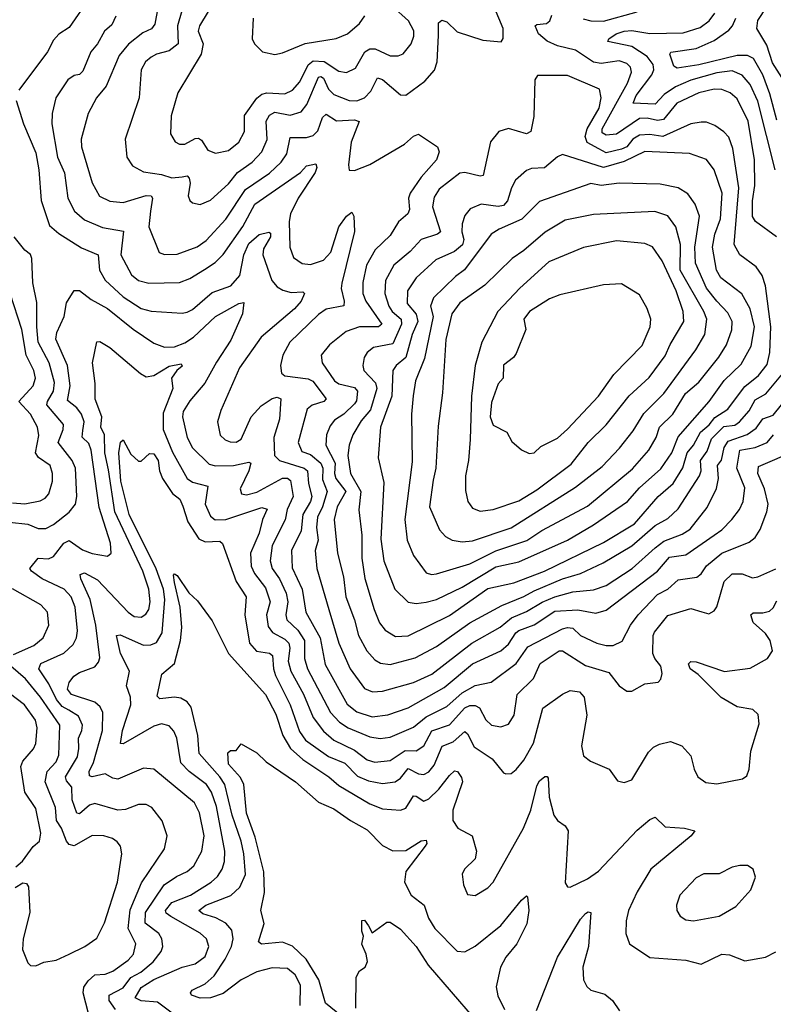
# Model space of a CAD drawing. Extents: x 1550320 to 1685906, y 509093 to 640511.
# Tile 400 of 532: x 1661673 to 1664605, y 566200 to 570029. Entities that reach past the tile are written whole.
import ezdxf

# ---------------------------------------------------------------- set-up
doc = ezdxf.new("R2010")
doc.units = 0

msp = doc.modelspace()

# ---------------------------------------------------------------- linework, layer by layer
at = {"layer": '0CON20XD'}
for points in [[(1661944.5, 570115), (1661865, 569998.8), (1661825, 569972.9), (1661805, 569949.4), (1661781.2, 569905), (1661670, 569755)], [(1662318.4, 570115), (1662287, 570005), (1662289.5, 569935), (1662255, 569908.6), (1662205.2, 569894.8), (1662185, 569883.1), (1662162.3, 569865), (1662145.3, 569834.7), (1662137.8, 569725), (1662083.8, 569565), (1662090, 569495), (1662111.6, 569461.6), (1662155, 569438), (1662225, 569427), (1662265, 569414), (1662305, 569418.3), (1662325, 569421.8), (1662332.6, 569412.6), (1662336.1, 569393.9), (1662328.5, 569345), (1662335, 569326.2), (1662345, 569317.5), (1662375, 569311.1), (1662415, 569327.7), (1662485, 569391.1), (1662520, 569435), (1662577.6, 569475), (1662615.3, 569515), (1662635.9, 569564.1), (1662631.9, 569635), (1662645, 569658.2), (1662665, 569670.2), (1662725, 569657.9), (1662768.6, 569671.4), (1662790.1, 569699.9), (1662835, 569806.5), (1662845, 569808.9), (1662855, 569802.3), (1662875, 569759.2), (1662895, 569738.1), (1662955, 569715.2), (1662985, 569714.3), (1663015, 569725.9), (1663038.8, 569751.2), (1663065, 569803.9), (1663085, 569796.2), (1663155, 569736.7), (1663175, 569736.2), (1663249.5, 569790.5), (1663286.6, 569833.4), (1663297.5, 569865), (1663302.6, 569967.4), (1663303.1, 570016.9), (1663315, 570027.8), (1663335, 570020.9), (1663375, 569981.6), (1663475, 569950.4), (1663546.9, 569943.1), (1663554.2, 569955.8), (1663553.8, 569995), (1663510.4, 570100.4)], [(1662443.5, 570125), (1662371.9, 570005), (1662367.5, 569985), (1662387.4, 569935), (1662378.9, 569895), (1662288.6, 569745), (1662261.8, 569655), (1662260, 569585), (1662278, 569555), (1662295, 569545.6), (1662315, 569545.6), (1662355, 569567.3), (1662368.3, 569568.3), (1662380.5, 569560.5), (1662405, 569521.4), (1662435, 569510.9), (1662485, 569520.7), (1662525, 569552.7), (1662547.8, 569595), (1662547.2, 569657.2), (1662596, 569724), (1662615, 569739.6), (1662635, 569744.8), (1662705, 569741.4), (1662735, 569755.9), (1662762.6, 569787.4), (1662795.8, 569854.2), (1662815, 569868.8), (1662857.2, 569867.2), (1662915, 569829.1), (1662945, 569824.1), (1662979.5, 569840.5), (1663016, 569904), (1663035, 569916.5), (1663056.2, 569916.2), (1663115, 569888.9), (1663145, 569888.5), (1663165, 569896.5), (1663196.7, 569935), (1663206.6, 569965), (1663206.2, 569986.2), (1663185.9, 570025), (1663122.6, 570082.6)], [(1662210, 570075), (1662198.6, 570011.4), (1662185.7, 569994.3), (1662152, 569978), (1662096.2, 569933.8), (1662060.4, 569889.6), (1662009.4, 569770.6), (1661972.3, 569725), (1661939.6, 569665), (1661912.3, 569565), (1661913.8, 569535), (1661955.4, 569395), (1661983.4, 569343.4), (1662023.4, 569323.4), (1662075, 569318.8), (1662165, 569345.7), (1662183.8, 569345), (1662189.7, 569335), (1662182, 569285), (1662175, 569223.3), (1662215, 569124.5), (1662236, 569116), (1662285, 569117.8), (1662363.6, 569146.4), (1662398.8, 569171.2), (1662475, 569253.4), (1662551, 569369), (1662645, 569432.4), (1662690.8, 569475), (1662711.7, 569508.3), (1662725, 569571.2), (1662788.5, 569571.5), (1662815, 569579.2), (1662832.6, 569597.4), (1662851, 569649), (1662865, 569662.1), (1662905.9, 569635.9), (1662975, 569639.5), (1662993.8, 569633.8), (1662963.1, 569553.1), (1662952.2, 569465), (1662955, 569443.8), (1662975, 569442.7), (1663035, 569466.7), (1663170, 569545), (1663205, 569575.8), (1663225, 569584.2), (1663299.2, 569535), (1663305.5, 569515), (1663294.1, 569485), (1663235, 569417.1), (1663192.8, 569355), (1663186.2, 569335), (1663189.2, 569290.8), (1663183.6, 569275), (1663147.2, 569242.8), (1663115, 569190.4), (1663055.5, 569134.5), (1663022.2, 569075), (1663007.6, 569007.6), (1663008.5, 568965), (1663020.2, 568935), (1663081.6, 568845), (1663068.8, 568835), (1662995.5, 568834.5), (1662942.7, 568817.3), (1662877.8, 568765), (1662846.5, 568725), (1662850.4, 568695), (1662897.4, 568625), (1662915, 568612.7), (1662975, 568599), (1662987.9, 568585), (1662983.3, 568546.7), (1662975.7, 568535), (1662934.4, 568495.6), (1662897.8, 568472.2), (1662880.4, 568449.6), (1662866.2, 568415), (1662864.4, 568375), (1662900, 568305), (1662898.1, 568265), (1662903.4, 568245), (1662941.5, 568195), (1662908.1, 568135), (1662896.8, 568085), (1662909.2, 567955), (1662932.3, 567862.3), (1662942.5, 567785), (1662976, 567695), (1662991, 567635), (1663023.6, 567575), (1663055, 567540), (1663076.5, 567526.5), (1663115, 567521.1), (1663212, 567548), (1663295, 567591), (1663425, 567683.7), (1663548.6, 567751.4), (1663635, 567786.1), (1663675, 567808), (1663785.6, 567854.4), (1663855, 567875.5), (1663942.7, 567917.3), (1664055, 567983.4), (1664145, 568061.9), (1664195, 568090), (1664235, 568126.7), (1664318.1, 568255), (1664324.2, 568275), (1664322.1, 568315), (1664348.5, 568351.5), (1664365, 568399.8), (1664413.2, 568446.8), (1664455, 568452.6), (1664473.6, 568465), (1664511.8, 568508.2), (1664535, 568550.5), (1664575.9, 568574.1), (1664660.8, 568675)], [(1663865, 570033.1), (1663895, 570024.8), (1663945, 570023.1), (1664075, 570060.2)], [(1664638.5, 569805), (1664601.9, 569861.9), (1664580.4, 569930.4), (1664540.6, 569995), (1664545, 570026), (1664580.6, 570079.4)], [(1662047, 570043), (1662030.8, 570009.2), (1662002.3, 569985), (1661975, 569935.6), (1661949.6, 569905), (1661918.8, 569828.8), (1661905, 569816.2), (1661885, 569812.3), (1661859.6, 569795), (1661813.8, 569725), (1661798.7, 569665), (1661798.1, 569625), (1661819.8, 569495), (1661846.8, 569433.2), (1661859.6, 569335), (1661885.8, 569285), (1661925, 569251.2), (1661995, 569221.4), (1662077.1, 569207.1), (1662065.9, 569115), (1662107.4, 569037.4), (1662135, 569015.3), (1662175, 569004.2), (1662295, 569006.9), (1662335, 569022.5), (1662391.6, 569058.4), (1662433.8, 569085), (1662464.2, 569115.8), (1662541.1, 569225), (1662588.3, 569311.7), (1662765.1, 569434.9), (1662788.6, 569461.4), (1662825, 569469.4), (1662829.6, 569455), (1662822.4, 569435), (1662756.8, 569335), (1662726.2, 569275), (1662721.6, 569245), (1662724.2, 569144.2), (1662738.2, 569105), (1662771.7, 569081.7), (1662805, 569077.1), (1662855, 569093.8), (1662884.1, 569125.9), (1662915, 569223.5), (1662945, 569265.5), (1662965, 569281.2), (1662972.9, 569265), (1662975.5, 569205.5), (1662926.8, 569005), (1662924, 568984), (1662935.9, 568934.1), (1662933.8, 568916.2), (1662865, 568903.6), (1662835, 568883.3), (1662724, 568775), (1662696.8, 568725), (1662687.5, 568685), (1662691.8, 568655), (1662703.9, 568643.9), (1662795, 568632.3), (1662813.6, 568623.6), (1662865.6, 568555), (1662856, 568545), (1662810.3, 568529.7), (1662791.1, 568515), (1662755.8, 568385), (1662770.5, 568350.5), (1662805, 568338), (1662845, 568304.8), (1662851.9, 568285), (1662850.8, 568240.8), (1662869.6, 568195), (1662851.5, 568135), (1662831.8, 568095), (1662828, 568055), (1662834.8, 568005.2), (1662823.1, 567965), (1662829.1, 567895), (1662875.2, 567735), (1662915, 567604.4), (1662958.4, 567505), (1663015, 567428.5), (1663045.8, 567415.8), (1663085, 567418.1), (1663205, 567451.4), (1663276.4, 567483.6), (1663432.5, 567605), (1663542.6, 567667.4), (1663586.5, 567703.5), (1663645, 567727.5), (1663706.3, 567763.7), (1663755, 567784.9), (1663825, 567804.5), (1663905, 567812.6), (1663955, 567828.9), (1664055.6, 567894.4), (1664146.1, 567975), (1664179.2, 568000.7), (1664251, 568029), (1664282, 568048), (1664347.5, 568132.5), (1664384.5, 568205.5), (1664391.5, 568245), (1664388.4, 568295), (1664403.4, 568316.6), (1664413.7, 568365), (1664429.4, 568390.6), (1664503.8, 568416.2), (1664538.7, 568441.3), (1664565, 568477.4), (1664605, 568491), (1664665, 568564.8)], [(1662581.1, 570035), (1662578, 569955), (1662585.9, 569935.9), (1662617.5, 569905), (1662665, 569893.8)], [(1662665, 569893.8), (1662695, 569900), (1662783.3, 569936.7), (1662904.2, 569955.8), (1662948.1, 569975), (1662995, 570014.5), (1663015.3, 570044.7)], [(1664617.7, 569185), (1664535.4, 569245), (1664524.3, 569264.3), (1664524, 569325), (1664533.6, 569385), (1664532.6, 569485), (1664507.9, 569635), (1664465, 569721.5), (1664437.5, 569745), (1664405, 569757.6), (1664375, 569759), (1664315.2, 569745.2), (1664230.3, 569705), (1664178.1, 569641.9), (1664155, 569636.9), (1664115, 569646.9), (1664085, 569645.4), (1663995, 569584.8), (1663955, 569580.6), (1663939.2, 569589.2), (1663940, 569605), (1664037.6, 569782.4), (1664054.1, 569825), (1664049.3, 569845), (1664035, 569859.1), (1664005, 569869.3), (1663935, 569859.6), (1663905, 569864.8), (1663835, 569910.4), (1663765, 569927.2), (1663725, 569945.9), (1663691.8, 569975), (1663678.1, 570005), (1663685, 570011.1), (1663722.5, 570015), (1663735.4, 570025), (1663743, 570047)], [(1664612.7, 569445), (1664545, 569712.5), (1664515, 569777.2), (1664484, 569814), (1664445, 569830), (1664385, 569822.4), (1664285, 569794.3), (1664225, 569768.1), (1664181.2, 569738.8), (1664145, 569700.6), (1664059.5, 569705), (1664072.1, 569735), (1664132.4, 569815), (1664140.2, 569835), (1664138.4, 569855), (1664115, 569886.9), (1664055, 569925.7), (1663962, 569945), (1663965.6, 569955), (1663993.3, 569975), (1664025.2, 569984.8), (1664055, 569987.7), (1664125, 569975.5), (1664255, 569978.4), (1664320.8, 569999.2), (1664355.1, 570024.9), (1664377.8, 570055)], [(1664618.6, 569638.6), (1664591.4, 569741.4), (1664565.1, 569815.1), (1664528.6, 569878.6), (1664505, 569889.8), (1664465, 569890.5), (1664315, 569853.5), (1664230.7, 569840.7), (1664218.5, 569848.5), (1664202.2, 569895), (1664206.6, 569903.4), (1664305, 569917.8), (1664375, 569948.1), (1664431.8, 569988.1), (1664446.7, 570005), (1664460, 570035)], [(1663135, 567630.4), (1663185, 567633.1), (1663345, 567712.6), (1663495, 567817.2), (1663595, 567838.8), (1663715.4, 567885), (1663945, 567996), (1664065, 568069), (1664156.8, 568175), (1664215.7, 568225), (1664253, 568287), (1664270.6, 568345), (1664295.2, 568375), (1664321.6, 568425), (1664356.3, 568453.7), (1664377.2, 568482.8), (1664428, 568515), (1664474, 568576), (1664495, 568602.4), (1664547.1, 568645), (1664581.2, 568688.8), (1664591.7, 568735), (1664595.7, 568834.3), (1664574.5, 568994.5), (1664562.5, 569035), (1664538, 569068), (1664475, 569114.6), (1664453, 569155), (1664471, 569375), (1664448, 569528), (1664432, 569572), (1664413.4, 569593.4), (1664377.6, 569617.6), (1664345, 569630.4), (1664325, 569631.3), (1664285, 569624.7), (1664175.1, 569574.9), (1664125, 569582.7), (1664085, 569580.5), (1664058.4, 569565), (1664034.9, 569535.1), (1664015, 569525.7), (1663955, 569511.9), (1663926.7, 569526.7), (1663881.5, 569551.5), (1663873.6, 569575), (1663881.4, 569605), (1663927.8, 569685), (1663935.7, 569725.7), (1663928.8, 569758.8), (1663805, 569811.8), (1663688, 569812), (1663677.5, 569795), (1663672.9, 569652.9), (1663661.8, 569595), (1663645, 569586), (1663575, 569606.3), (1663536.7, 569595), (1663505.4, 569555), (1663476.3, 569423.7), (1663465, 569420.7), (1663405, 569434.7), (1663385, 569432.5), (1663305, 569370), (1663285, 569338.6), (1663278.7, 569301.3), (1663310.4, 569205), (1663298.6, 569195), (1663235, 569174.7), (1663191.9, 569128.1), (1663129.1, 569075), (1663096.7, 569015), (1663093.4, 568965), (1663109, 568915), (1663122.5, 568895), (1663156.8, 568865), (1663158.2, 568845), (1663125, 568769), (1663050, 568755), (1663025, 568735.5), (1663013.1, 568715), (1663008.2, 568685), (1663012.3, 568665), (1663057.4, 568617.4), (1663062.3, 568595), (1663038.4, 568511.6), (1663001, 568469), (1662969.3, 568415), (1662955.2, 568375), (1662950, 568335), (1662960, 568265), (1663000.6, 568195), (1662993, 568123), (1663004, 568025), (1663004.8, 567935), (1663015.9, 567855.9), (1663051.7, 567735), (1663073.5, 567683.5), (1663094.8, 567654.8), (1663135, 567630.4)], [(1661658.8, 569715), (1661687.1, 569625), (1661735, 569511.2), (1661747, 569445), (1661756.6, 569326.6), (1661789.3, 569229.3), (1661825, 569197.5), (1661912.7, 569142.7), (1661977.9, 569115), (1661982.8, 569055), (1662005.9, 569015.9), (1662075, 568950.9), (1662145, 568906.8), (1662185, 568896.4), (1662305, 568888), (1662325, 568891.3), (1662345, 568902), (1662421.9, 568968.1), (1662495, 568994.8), (1662529.3, 569035), (1662544.5, 569115), (1662565, 569158.6), (1662605, 569194.1), (1662642.9, 569202.9), (1662648.7, 569198.7), (1662648.4, 569185), (1662621.7, 569138.3), (1662618.6, 569115), (1662654.2, 569015), (1662675, 568990.3), (1662697.2, 568977.2), (1662728.9, 568968.9), (1662775, 568971.5), (1662781.5, 568965), (1662767.6, 568935), (1662741.9, 568905), (1662612, 568795), (1662527.7, 568675), (1662455, 568510), (1662442.9, 568465), (1662453.3, 568413.3), (1662471.9, 568395), (1662492, 568388), (1662515, 568386.9), (1662535, 568398.2), (1662573.5, 568485), (1662612.4, 568527.6), (1662655, 568555.6), (1662675, 568560.9), (1662689.1, 568555), (1662683.8, 568476.2), (1662662, 568405), (1662664.1, 568334.1), (1662684.4, 568315), (1662779.6, 568285), (1662792.2, 568275), (1662796.7, 568225), (1662809.6, 568175), (1662804.3, 568155), (1662774.8, 568105), (1662768.7, 568041.3), (1662731.1, 567965), (1662732.6, 567897.4), (1662772.6, 567815), (1662786.2, 567725), (1662842.4, 567625), (1662862, 567522), (1662947.3, 567367.3), (1662985, 567337), (1663045, 567318.4), (1663105, 567326.2), (1663185, 567353.1), (1663325, 567432.4), (1663435, 567523.9), (1663545.3, 567575), (1663575, 567600.8), (1663602.9, 567645), (1663615, 567654.3), (1663675, 567675.5), (1663755, 567729.4), (1663845, 567734.1), (1663915, 567721.6), (1663955, 567732.7), (1664155.1, 567884.9), (1664201.4, 567938.6), (1664265, 567948.3), (1664374.9, 568025.1), (1664405.1, 568044.9), (1664443.8, 568085), (1664473.8, 568125), (1664487.6, 568155), (1664495, 568208.8), (1664464, 568285), (1664474.8, 568355), (1664534.7, 568365.3), (1664581.8, 568385), (1664605.5, 568414.5)], [(1663215, 567759.2), (1663255, 567763.8), (1663295, 567774.8), (1663395, 567821.9), (1663525, 567901.6), (1663615, 567921.3), (1663805, 568005.6), (1663905, 568064.3), (1664038.2, 568155), (1664085, 568208.1), (1664167.8, 568282.2), (1664210.6, 568345), (1664235, 568406.5), (1664355.3, 568545), (1664413.9, 568626.1), (1664480.6, 568689.4), (1664519.8, 568760.2), (1664532.3, 568835), (1664515.4, 568905.4), (1664483.5, 568963.5), (1664401.2, 569025), (1664384.7, 569054.7), (1664368.7, 569145), (1664377.3, 569195), (1664399.8, 569255), (1664406.3, 569355), (1664375.5, 569445.5), (1664345, 569485.5), (1664278.8, 569508.8), (1664105, 569517.4), (1664025, 569478.1), (1663944.3, 569454.3), (1663785, 569504.5), (1663765, 569495.6), (1663715, 569453.3), (1663665, 569450.9), (1663645, 569443.5), (1663601.8, 569405), (1663587.1, 569375), (1663571.1, 569325), (1663555, 569306.9), (1663535, 569303.4), (1663468.2, 569311.8), (1663425.9, 569294.1), (1663405, 569267.5), (1663394.8, 569235.2), (1663392.8, 569205), (1663400.6, 569175), (1663395.6, 569154.4), (1663365, 569128.3), (1663292.3, 569095), (1663215.3, 569025), (1663182.5, 568975), (1663180, 568925), (1663215, 568884.3), (1663222.7, 568855), (1663199.9, 568805), (1663175.5, 568715), (1663137.5, 568685), (1663125.2, 568665), (1663121.3, 568565), (1663076.8, 568445), (1663067.5, 568325), (1663089.2, 568229.2), (1663078.5, 568008.5), (1663089.5, 567925), (1663132.4, 567815), (1663185, 567764.6), (1663215, 567759.2)], [(1663275, 567871.1), (1663295, 567874.1), (1663425, 567913.7), (1663525.9, 567964.1), (1663645.6, 568004.4), (1663705, 568042.9), (1663882.2, 568137.8), (1664057, 568283), (1664120.9, 568355), (1664150, 568405), (1664163.1, 568445), (1664215, 568494.7), (1664263.5, 568575), (1664315, 568619.7), (1664393.4, 568716.6), (1664422.8, 568765), (1664443.3, 568823.3), (1664444.7, 568855.3), (1664428.8, 568888.8), (1664385, 568934.3), (1664345.2, 568985), (1664302.6, 569082.6), (1664300.1, 569145), (1664318.3, 569265), (1664301.8, 569311.8), (1664272.4, 569352.4), (1664235.3, 569375.3), (1664165, 569389.4), (1664005, 569394.2), (1663935, 569385.2), (1663895, 569391.7), (1663695, 569322.1), (1663627, 569253), (1663538.5, 569215), (1663507.5, 569195), (1663403.8, 569056.1), (1663369.1, 569030.9), (1663282.4, 568947.6), (1663271.4, 568915), (1663282.3, 568875), (1663247.9, 568712.1), (1663212.7, 568625), (1663203.4, 568566.6), (1663197.4, 568495), (1663200.6, 568309.4), (1663171.3, 568085), (1663180.3, 568005), (1663205.3, 567945.2), (1663255, 567877.8), (1663275, 567871.1)], [(1663395, 567998.6), (1663435, 568002.2), (1663585, 568053.4), (1663835, 568211.6), (1663938.8, 568291.2), (1664006.8, 568363.2), (1664059.4, 568430.6), (1664102, 568498), (1664179, 568575), (1664304.1, 568745), (1664338.3, 568805), (1664346.2, 568865), (1664334.8, 568895), (1664242.9, 569055), (1664243.6, 569155), (1664226.5, 569223.5), (1664195, 569266), (1664143.8, 569283.8), (1663905, 569272.1), (1663795, 569249.2), (1663717.2, 569202.8), (1663635, 569131.2), (1663588.9, 569101.1), (1663482.8, 568997.2), (1663385, 568928.8), (1663354.7, 568885), (1663330.8, 568785), (1663317.8, 568577.8), (1663301.2, 568448.8), (1663291.6, 568285), (1663282.1, 568237.9), (1663267, 568135), (1663306.5, 568045), (1663329.8, 568019.8), (1663355.8, 568005), (1663395, 567998.6)], [(1661632.9, 568075), (1661705, 568068), (1661745, 568050.5), (1661775, 568050.2), (1661805, 568066.2), (1661865.6, 568114.4), (1661890, 568145), (1661894.8, 568175), (1661890.3, 568285), (1661877.1, 568315), (1661822.4, 568385), (1661841.4, 568435), (1661842.9, 568455), (1661778.9, 568531.1), (1661780.8, 568545), (1661804.8, 568585), (1661807.8, 568617.8), (1661788.1, 568695), (1661745.1, 568775.1), (1661738.9, 568835), (1661739.9, 568929.9), (1661724.1, 569005.9), (1661720.2, 569100.2), (1661715, 569115.8), (1661692.8, 569132.8), (1661650.8, 569185)], [(1663465, 568118.4), (1663515, 568124.1), (1663615, 568157.7), (1663685, 568200.7), (1663819, 568301), (1663884.6, 568385), (1663955, 568453.9), (1664044.1, 568565.9), (1664122.5, 568637.5), (1664185, 568722.7), (1664203.6, 568766.4), (1664257.1, 568855), (1664254.8, 568895), (1664226.9, 568975), (1664172.2, 569092.2), (1664135, 569146.5), (1664105, 569158.8), (1663995, 569169.3), (1663866.6, 569143.4), (1663731.9, 569088.1), (1663619.3, 568985), (1663533.9, 568895), (1663471.3, 568775), (1663444.7, 568685), (1663430.8, 568565), (1663426.2, 568396.2), (1663419.8, 568315), (1663407.5, 568255), (1663407.8, 568197.8), (1663416.1, 568155), (1663435, 568129.2), (1663465, 568118.4)], [(1663655, 568342.5), (1663675, 568344.4), (1663701.1, 568368.9), (1663765, 568402.3), (1663805, 568436.4), (1663924.6, 568565), (1663985, 568649.5), (1664095, 568762.1), (1664126.2, 568835), (1664128.8, 568865), (1664115, 568906), (1664085, 568959.2), (1664015, 569002.7), (1663945, 568997.9), (1663775, 568959.4), (1663735, 568944.2), (1663656.1, 568895), (1663634.1, 568865), (1663641.9, 568825), (1663605, 568731.2), (1663594.6, 568715.4), (1663555, 568686), (1663554, 568635), (1663535, 568612.9), (1663509.1, 568540.9), (1663503.9, 568485), (1663515, 568452.7), (1663568, 568425), (1663588.3, 568388.3), (1663625.9, 568355.9), (1663655, 568342.5)], [(1661645, 568150.6), (1661692.9, 568147.1), (1661752.2, 568157.7), (1661771.9, 568168.1), (1661786, 568185), (1661800, 568235), (1661800.7, 568265), (1661791.7, 568295), (1661746.3, 568326.3), (1661734.8, 568344.8), (1661747.2, 568412.8), (1661741.6, 568445), (1661715, 568495.4), (1661670, 568545), (1661725.3, 568605), (1661734.7, 568635), (1661727.6, 568665), (1661698.4, 568725), (1661681, 568825), (1661635.8, 568965)], [(1661949.2, 566129.2), (1661920, 566245), (1661922.9, 566267.1), (1661938.8, 566291.2), (1661965, 566314.6), (1662005, 566317.6), (1662035, 566329.1), (1662095, 566371.6), (1662115.8, 566395), (1662125.3, 566435), (1662094.4, 566495), (1662103.1, 566566.9), (1662147.1, 566672.9), (1662236.2, 566805), (1662246.9, 566855), (1662226.7, 566913.3), (1662186.7, 566965), (1662165, 566977.7), (1662135, 566977.1), (1662085, 566957.9), (1662055, 566954.8), (1661965, 566980.6), (1661945, 566974.2), (1661905, 566940.4), (1661895, 566943.5), (1661877, 566995), (1661875.7, 567045), (1661855, 567069.1), (1661851.5, 567085), (1661897.2, 567162.8), (1661903.4, 567195), (1661901.7, 567235), (1661915.2, 567265), (1661917, 567285), (1661901.2, 567321.2), (1661863.7, 567343.7), (1661838.7, 567358.7), (1661815.9, 567385), (1661786.6, 567446.6), (1661747, 567505), (1661755.4, 567525), (1661844.5, 567565.5), (1661881.1, 567598.9), (1661893.5, 567625), (1661897.8, 567652.2), (1661889, 567745), (1661872.5, 567785), (1661846.4, 567815), (1661760.9, 567855), (1661718.2, 567885), (1661712.5, 567895), (1661745, 567935.4), (1661785, 567932.4), (1661805, 567941.8), (1661845, 567993.4), (1661865, 568003.5), (1661917.6, 567967.6), (1661955, 567953.3), (1662015, 567943.3), (1662028.9, 567955), (1662026, 567994), (1661981.8, 568131.8), (1661951.4, 568355), (1661941.6, 568381.6), (1661915.6, 568405.6), (1661918.2, 568431.8), (1661923.4, 568465), (1661913, 568495), (1661895, 568519.8), (1661858.5, 568548.5), (1661868.8, 568605), (1661858.4, 568685), (1661813.6, 568786.4), (1661817, 568813), (1661846.3, 568875), (1661855, 568928.8), (1661885, 568975.7), (1661905, 568976.5), (1661951.4, 568941.4), (1662015, 568905.7), (1662115, 568825.8), (1662195, 568771.2), (1662235.9, 568755.9), (1662275, 568756.8), (1662315, 568772.6), (1662348.9, 568795), (1662435, 568875.3), (1662525, 568925.3), (1662545, 568930), (1662540, 568885), (1662495, 568782.9), (1662438, 568698), (1662393.8, 568616.2), (1662335, 568547.3), (1662309.5, 568505), (1662306.7, 568485), (1662324.8, 568405), (1662344.8, 568364.8), (1662410.2, 568300.2), (1662435, 568294.5), (1662505, 568295.5), (1662565, 568308.9), (1662571.9, 568305), (1662564.7, 568275), (1662530.9, 568205), (1662536.2, 568185), (1662555, 568181.8), (1662595, 568192.4), (1662695, 568245.8), (1662715, 568245.9), (1662726.9, 568236.9), (1662737.4, 568175), (1662713, 568125), (1662705.2, 568084.8), (1662655.6, 567985), (1662647.5, 567925), (1662655.1, 567895.1), (1662684.4, 567854.4), (1662709.5, 567799.5), (1662715.8, 567765.8), (1662708.4, 567715), (1662712.6, 567695), (1662755.6, 567655), (1662781.4, 567615), (1662781.7, 567545), (1662793, 567505), (1662881.7, 567335), (1662917.4, 567297.4), (1662950.4, 567275), (1663035, 567240.2), (1663075, 567233.3), (1663115, 567239), (1663205, 567277.8), (1663255, 567318.1), (1663335, 567357.6), (1663395, 567411.9), (1663445, 567439.4), (1663507.3, 567452.7), (1663605.1, 567524.9), (1663650.3, 567589.7), (1663785, 567659.8), (1663805, 567665.5), (1663825, 567662.7), (1663855.6, 567635), (1663919.2, 567605), (1663955, 567595.3), (1663982.5, 567595), (1664017.2, 567612.7), (1664050, 567675), (1664079.5, 567715), (1664155, 567793.8), (1664195.2, 567814.8), (1664235, 567850.7), (1664308.2, 567861.8), (1664325.2, 567874.8), (1664345.3, 567905), (1664405.1, 567954.9), (1664512, 567998), (1664534.3, 568015), (1664553.8, 568046.2), (1664580.7, 568115), (1664585.3, 568144.7), (1664571.5, 568205), (1664545.2, 568265), (1664548.2, 568291.8), (1664695.2, 568354.8)], [(1662045, 566180.2), (1662020.5, 566215), (1662021.3, 566235), (1662075, 566263.8), (1662105, 566304.4), (1662144.3, 566325), (1662192.8, 566365), (1662223.3, 566405), (1662230, 566425), (1662226.2, 566455), (1662214.7, 566475), (1662161.7, 566515), (1662162.5, 566557.5), (1662234.7, 566665), (1662282.7, 566697.3), (1662325, 566716.6), (1662350.9, 566739.1), (1662381.6, 566795), (1662391.2, 566855), (1662372.7, 566945), (1662353.2, 566983.2), (1662195, 567114.6), (1662155, 567118.8), (1662055, 567075.3), (1662035, 567079.1), (1662005, 567095.9), (1661955, 567084.7), (1661945, 567088.1), (1661943.5, 567105), (1661959.9, 567140.1), (1661994.8, 567265), (1661996.4, 567335), (1661986.3, 567356.3), (1661965.5, 567375.5), (1661874.6, 567404.6), (1661858.2, 567425), (1661865, 567451.4), (1661883.2, 567476.8), (1661905, 567490.9), (1661965, 567512.7), (1661979.9, 567530.1), (1661985, 567547.5), (1661969.1, 567675), (1661947.6, 567775), (1661910.6, 567855), (1661908.3, 567871.7), (1661925, 567877.5), (1661975, 567851), (1662095, 567725.4), (1662118, 567708), (1662145, 567705.3), (1662163.1, 567716.9), (1662174.8, 567735), (1662181, 567765), (1662175.5, 567815), (1662151.9, 567885), (1662042.7, 568115), (1662018.8, 568278.8), (1662004.4, 568345), (1662002.6, 568415), (1661989, 568445), (1661992.8, 568485), (1661965.9, 568554.1), (1661967.1, 568615), (1661955.5, 568694.5), (1661973.3, 568776.7), (1661985, 568777.8), (1662024, 568754), (1662142.9, 568652.9), (1662165, 568640.3), (1662195, 568645.6), (1662255, 568682), (1662301.1, 568691.1), (1662305, 568681.4), (1662284.7, 568665.3), (1662263.6, 568635), (1662268.5, 568595), (1662231.3, 568498.7), (1662231.2, 568435), (1662267, 568347), (1662325, 568245.3), (1662345, 568231.3), (1662405.2, 568215.2), (1662394.8, 568145), (1662415, 568098.8), (1662433.7, 568083.7), (1662475, 568085.2), (1662615, 568132.5), (1662635.2, 568125.2), (1662617.2, 568085), (1662605, 568032.3), (1662571.2, 567955), (1662573.8, 567903.8), (1662586.7, 567875), (1662629.2, 567819.2), (1662647.4, 567765), (1662633.1, 567715), (1662639.4, 567669.4), (1662656.2, 567646.2), (1662705, 567620.4), (1662719.8, 567605), (1662723.9, 567585), (1662717.7, 567535), (1662728.1, 567495), (1662776.8, 567406.8), (1662815.2, 567315), (1662855, 567262.1), (1662895, 567227.2), (1662975, 567187.9), (1663025, 567150.7), (1663055, 567141.5), (1663115, 567147.8), (1663173.3, 567186.7), (1663215, 567185.7), (1663245, 567205.3), (1663276.4, 567263.6), (1663345, 567286.8), (1663405, 567352.4), (1663425, 567362.7), (1663445, 567362.7), (1663462.5, 567352.5), (1663486.6, 567306.6), (1663509.2, 567285), (1663545, 567279.6), (1663575, 567289.5), (1663596.7, 567325), (1663608, 567405), (1663672.6, 567467.4), (1663698.4, 567525), (1663772, 567575), (1663785, 567574.1), (1663875, 567518.1), (1663965, 567490), (1664005, 567438.1), (1664035, 567418.1), (1664055, 567418.1), (1664105, 567446.4), (1664156.9, 567453.1), (1664168, 567465), (1664173.1, 567486.9), (1664167.1, 567515), (1664144.4, 567544.4), (1664136.7, 567565), (1664137.8, 567635), (1664142.8, 567647.2), (1664195, 567712.4), (1664285, 567739.3), (1664327, 567727), (1664355, 567718.6), (1664375, 567730), (1664385, 567746.2), (1664414.7, 567845), (1664445, 567874.7), (1664484.2, 567874.2), (1664525, 567859.2), (1664545, 567862), (1664615, 567893.1)], [(1662271.1, 566161.1), (1662208.5, 566208.5), (1662145, 566213), (1662122.2, 566225), (1662145, 566264.8), (1662195, 566296.5), (1662305, 566344.8), (1662355, 566357.2), (1662393.9, 566386.1), (1662408.7, 566425), (1662399.1, 566455), (1662375, 566476), (1662261.3, 566541.3), (1662242.8, 566555), (1662239.7, 566565), (1662264.3, 566595.7), (1662336.9, 566625), (1662417.9, 566675), (1662442.5, 566697.5), (1662460.5, 566725), (1662470, 566755), (1662470.9, 566795), (1662438.9, 566968.9), (1662418.8, 567025), (1662399.8, 567055), (1662332, 567105), (1662299.6, 567139.6), (1662284.8, 567235), (1662272.8, 567262.8), (1662255, 567283.3), (1662225, 567290.3), (1662195, 567281.7), (1662075, 567212.7), (1662065, 567214.2), (1662073, 567265), (1662105.2, 567365), (1662104.1, 567395), (1662088.2, 567438.2), (1662100.7, 567495), (1662065.3, 567564.7), (1662049.2, 567635), (1662063.4, 567636.6), (1662155, 567597.1), (1662182.5, 567597.5), (1662205, 567607.1), (1662227.1, 567645), (1662238, 567775), (1662232.4, 567815), (1662204, 567894), (1662099.3, 568105), (1662066.5, 568235), (1662058.1, 568345), (1662065, 568385.8), (1662075, 568395.6), (1662105, 568339.2), (1662135, 568312), (1662145, 568312), (1662177.9, 568342.1), (1662195, 568341.2), (1662211.7, 568315), (1662216.9, 568275), (1662228.2, 568245), (1662266.8, 568186.8), (1662295.5, 568165), (1662307.7, 568137.7), (1662326.6, 568076.6), (1662369.8, 568009.8), (1662395, 567999), (1662451.5, 568001.5), (1662462.4, 567992.4), (1662515.2, 567845), (1662554.7, 567785), (1662549, 567715), (1662566.7, 567605), (1662593.8, 567573.8), (1662645, 567565.2), (1662656.7, 567556.7), (1662660.3, 567505), (1662668.3, 567478.3), (1662725.5, 567365), (1662761.5, 567261.5), (1662785, 567227.6), (1662874.4, 567164.4), (1662937.9, 567137.9), (1662987.5, 567087.5), (1663029.5, 567069.5), (1663085, 567058.9), (1663134.4, 567065.6), (1663155, 567079.4), (1663185, 567117.5), (1663225, 567096.5), (1663245, 567094.3), (1663265, 567104.7), (1663285, 567130.4), (1663316.2, 567203.8), (1663359.8, 567220.2), (1663405, 567260.8), (1663415, 567252.5), (1663441.3, 567201.3), (1663511.5, 567155), (1663555, 567100.8), (1663565, 567095.8), (1663585, 567098.1), (1663605, 567112.9), (1663635, 567149.5), (1663671.9, 567215), (1663708.3, 567351.7), (1663785, 567405.7), (1663815, 567420), (1663851.2, 567415), (1663869.1, 567395), (1663880, 567325), (1663858.5, 567205), (1663866.2, 567166.2), (1663894, 567145), (1663966.2, 567115), (1663999.4, 567069.4), (1664025, 567063.1), (1664055, 567073.3), (1664119.1, 567180.9), (1664139.3, 567200.7), (1664161.9, 567211.9), (1664205, 567221.8), (1664249.2, 567205), (1664285, 567166.7), (1664297.8, 567115), (1664311.9, 567085), (1664342.6, 567062.6), (1664385, 567057.9), (1664485, 567077.5), (1664501.7, 567088.3), (1664511.4, 567115), (1664517.8, 567185), (1664549.7, 567290.3), (1664546.5, 567326.5), (1664526.2, 567346.2), (1664465, 567357.5), (1664402.8, 567392.8), (1664312.8, 567482.8), (1664281.8, 567505), (1664275.5, 567524.5), (1664285, 567533.3), (1664305, 567531.6), (1664415, 567494.1), (1664515, 567507.8), (1664583.1, 567545), (1664602.5, 567575), (1664593.4, 567615), (1664575, 567642.7), (1664527.6, 567685), (1664517.8, 567715), (1664527.3, 567722.7), (1664565, 567722.4), (1664590.5, 567729.5), (1664605, 567742.5), (1664618.8, 567768.8)], [(1662763.8, 566195), (1662765.3, 566275), (1662744.6, 566315), (1662715, 566339.3), (1662655, 566341.9), (1662595, 566326.2), (1662535, 566294.8), (1662465, 566242.2), (1662415, 566224.8), (1662375, 566224.3), (1662341.4, 566235), (1662337.1, 566245), (1662344.4, 566255), (1662395, 566280), (1662429, 566311), (1662472.5, 566375), (1662496.6, 566425), (1662503.1, 566455), (1662497.8, 566487.8), (1662474.7, 566515), (1662436, 566536), (1662385, 566551.9), (1662370.4, 566565), (1662396.9, 566585), (1662495, 566623.3), (1662529.4, 566655), (1662551.6, 566705), (1662544.8, 566785.2), (1662534.4, 566834.4), (1662499, 566935), (1662470.5, 567055), (1662451.6, 567085), (1662371.6, 567175), (1662366.6, 567245), (1662340.2, 567355), (1662325, 567375.8), (1662300.1, 567390.1), (1662275, 567394.8), (1662217.5, 567387.5), (1662208, 567398), (1662226.2, 567483.8), (1662275.3, 567525), (1662298.8, 567615), (1662303.1, 567665), (1662296.9, 567745), (1662275, 567840.5), (1662271.5, 567868.5), (1662275, 567874.2), (1662285, 567867.1), (1662330.8, 567800.9), (1662365, 567768.9), (1662421.5, 567691.5), (1662485, 567564), (1662629.7, 567405), (1662669, 567329), (1662696.7, 567245), (1662726.1, 567195), (1662775, 567152.7), (1662875.3, 567085), (1662915, 567051.3), (1663035, 566979.8), (1663085, 566960.6), (1663155, 566955.4), (1663175, 566962.7), (1663205, 567010.4), (1663215, 567010), (1663245, 566990.4), (1663265, 566999.4), (1663303.3, 567036.7), (1663345, 567090.3), (1663365, 567107.8), (1663376.7, 567105), (1663391.9, 567081.9), (1663395.3, 567065), (1663357.8, 566955), (1663357.9, 566915), (1663377.1, 566885), (1663433.6, 566855), (1663450.9, 566795), (1663444.6, 566765.4), (1663404, 566725), (1663394.3, 566705.7), (1663400, 566665), (1663415, 566626.7), (1663445, 566622.5), (1663495, 566652.9), (1663515.6, 566675), (1663633, 566885), (1663661.7, 566955), (1663685, 567050), (1663695, 567068.9), (1663715.9, 567085.9), (1663725, 567086.2), (1663729.1, 567079.1), (1663732.8, 567005), (1663751.2, 566935), (1663765, 566914.3), (1663795, 566894), (1663807.1, 566875), (1663795, 566672.5), (1663805, 566656.7), (1663815, 566655.8), (1663882.4, 566687.6), (1663925, 566717.5), (1664075, 566877.1), (1664125, 566918.6), (1664145, 566927.5), (1664185, 566890.5), (1664260, 566885), (1664300, 566875), (1664286.2, 566855), (1664129.2, 566725), (1664075, 566637.8), (1664041.5, 566565), (1664032.9, 566525), (1664031.5, 566475), (1664046, 566435), (1664125, 566382.5), (1664265, 566371.5), (1664325, 566356.5), (1664405, 566395.4), (1664435, 566392.5), (1664495, 566369.4), (1664575, 566383.1), (1664615, 566404.4)], [(1661649.1, 567560.9), (1661727.5, 567595), (1661764.6, 567625), (1661786, 567675), (1661780.8, 567725), (1661755, 567753.8), (1661645, 567816.2)], [(1661655, 566654.8), (1661685, 566672.9), (1661699.9, 566669.9), (1661706.9, 566656.9), (1661712.9, 566557.1), (1661685.9, 566455), (1661683.3, 566413.3), (1661705, 566361.2), (1661715, 566351.2), (1661735, 566350), (1661766.5, 566363.5), (1661815, 566372.2), (1661865, 566394.6), (1661925.7, 566424.3), (1661972.9, 566457.1), (1662003.4, 566516.6), (1662053.2, 566675), (1662070.4, 566785), (1662064.7, 566814.7), (1662052, 566832), (1662034, 566845), (1662000, 566855), (1661955, 566856.2), (1661885, 566816), (1661865, 566821.1), (1661854.5, 566834.5), (1661835.2, 566885), (1661815.6, 566915), (1661811.7, 566965), (1661772.2, 567065), (1661780, 567105), (1661815, 567143.1), (1661825, 567169.2), (1661829.6, 567285), (1661754.4, 567395), (1661695.6, 567465.6), (1661637.7, 567515)], [(1661657.3, 566735), (1661683.6, 566756.4), (1661725, 566813.1), (1661750, 566835), (1661754.7, 566865), (1661735, 566960.9), (1661693, 567025), (1661676.9, 567125), (1661684.7, 567145), (1661727, 567193), (1661736.2, 567213.8), (1661741.1, 567275), (1661734.8, 567305), (1661691.2, 567365), (1661605, 567430.6)], [(1662925, 566153.5), (1662862.6, 566205), (1662836.6, 566295), (1662787.7, 566375), (1662735, 566426.5), (1662695, 566441.2), (1662613.5, 566433.5), (1662602.4, 566442.4), (1662624.5, 566514.5), (1662611.1, 566565), (1662625.8, 566634.2), (1662623.4, 566715), (1662589.4, 566849.4), (1662555, 566944), (1662545.3, 567055), (1662531.8, 567081.8), (1662485, 567134.3), (1662482.6, 567177.4), (1662492.5, 567187.5), (1662515, 567187.5), (1662535, 567212.5), (1662595, 567177.5), (1662632.4, 567142.4), (1662745.4, 567065.4), (1662835, 566986.7), (1662895, 566960), (1662960.4, 566915), (1663025, 566878.4), (1663085, 566817.3), (1663125, 566796.6), (1663175, 566798.8), (1663235, 566836.2), (1663255, 566838.8), (1663256.5, 566825), (1663250, 566815), (1663175, 566717.1), (1663169.6, 566675), (1663196.2, 566625), (1663246.2, 566585), (1663263.1, 566535), (1663288.3, 566495), (1663375, 566406.2), (1663405, 566403.9), (1663445, 566426), (1663545, 566506.9), (1663625, 566605.6), (1663645, 566621.2), (1663648.6, 566618.6), (1663653.8, 566565), (1663646.8, 566513.2), (1663607.1, 566435), (1663565, 566382.9), (1663544.2, 566345), (1663527.4, 566267.4), (1663532.8, 566232.8), (1663559.9, 566179.9)], [(1664295, 566524.6), (1664395, 566542.5), (1664459.5, 566580.5), (1664518, 566645), (1664536.2, 566695), (1664526.7, 566725), (1664505, 566739.2), (1664475, 566740), (1664445, 566733.3), (1664395, 566707.8), (1664335, 566706.9), (1664305, 566691.9), (1664242.2, 566625), (1664228.5, 566585), (1664230, 566565), (1664243.3, 566543.3), (1664265, 566529.1), (1664295, 566524.6)], [(1663684.2, 566175.8), (1663765, 566383.8), (1663855, 566530.9), (1663875, 566553.1), (1663885, 566559.2), (1663895, 566556.7), (1663885.8, 566425), (1663863.5, 566345), (1663866.9, 566295), (1663879.4, 566269.4), (1663895, 566255.5), (1663949.6, 566239.6), (1663980, 566215), (1664006.9, 566175)], [(1662980.8, 566185), (1662982, 566305), (1662995, 566330), (1663016.7, 566345), (1663026.4, 566366.4), (1663021.2, 566395), (1663003.9, 566433.9), (1663011.2, 566465), (1663004, 566485), (1663003.6, 566526.4), (1663015, 566526.7), (1663030, 566505), (1663045, 566477.5), (1663101.2, 566518.8), (1663115, 566518.8), (1663155, 566492), (1663215, 566424.3), (1663262.7, 566352.7), (1663441.2, 566145)]]:
    msp.add_lwpolyline(points, dxfattribs=at)

doc.saveas('drawing.dxf')
